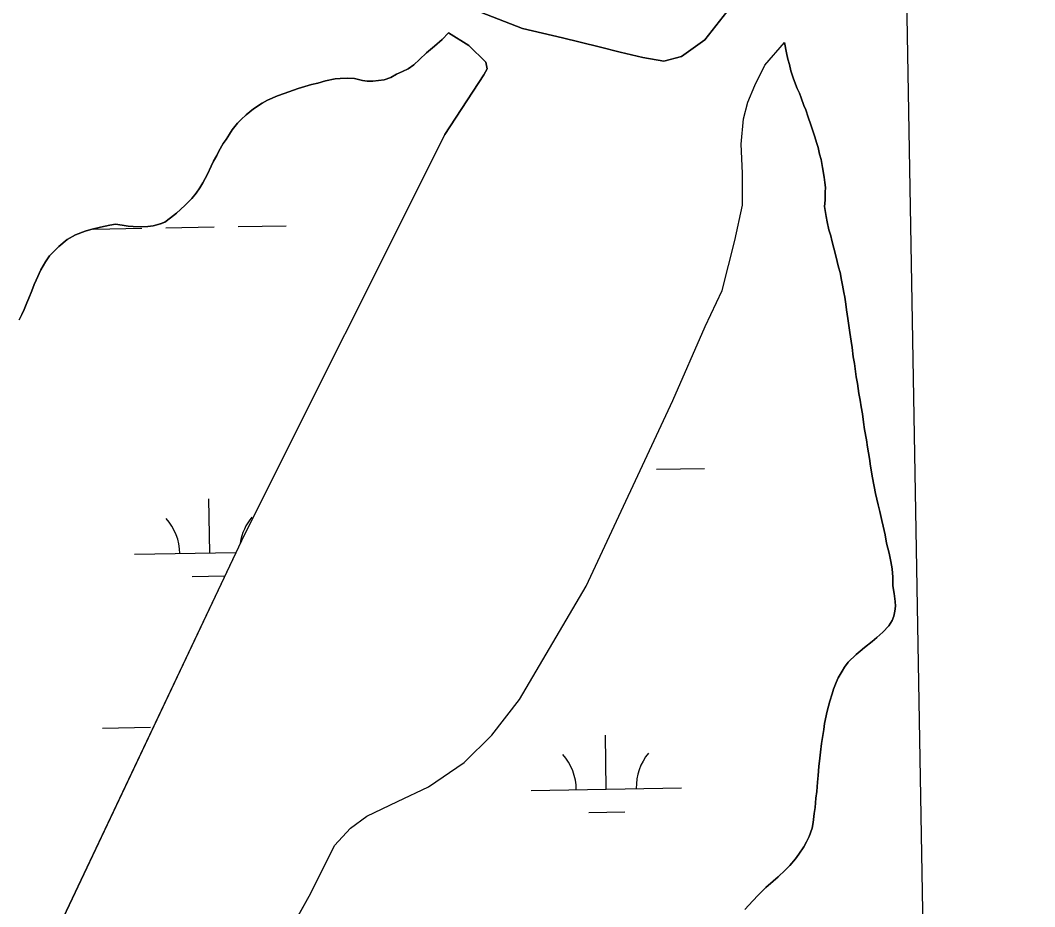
# Model space of a CAD drawing. Extents: x 3887375 to 3925618, y 296674 to 322633.
# Drawn here: x 3922742 to 3923418, y 312290 to 312881 of the extents above; entities that cross this region are included whole.
import ezdxf

# ---------------------------------------------------------------- set-up
doc = ezdxf.new("R2010")
doc.units = 0
for name, color, linetype in [('V-GRID-FRAM', 7, 'Continuous'), ('V-TOPO-SHOR', 7, 'Continuous'), ('V-WETL-SWMP', 7, 'Continuous')]:
    doc.layers.add(name, color=color, linetype=linetype)

msp = doc.modelspace()

# ---------------------------------------------------------------- linework, layer by layer
at = {"layer": 'V-GRID-FRAM'}
msp.add_lwpolyline([(3891343.33, 320285.84), (3923192.81, 320832.52), (3923512.79, 302652.88), (3891647.44, 302105.93), (3891343.33, 320285.84)], dxfattribs=at)
at = {"layer": 'V-TOPO-SHOR'}
for points in [[(3923040.83, 312889.43), (3923076.79, 312875.53), (3923103.35, 312869.25), (3923127.78, 312863.27), (3923141.74, 312859.75), (3923156.92, 312856.23), (3923170.89, 312853.61), (3923182.58, 312856.93), (3923198.1, 312867.98), (3923232.36, 312911.79), (3923243.51, 312922.86)], [(3923027.37, 312872.52), (3923023.24, 312868.1), (3923018.04, 312863.69), (3923012.85, 312859.28), (3923008.11, 312854.87), (3923004.29, 312851.21), (3923000.47, 312848.63), (3922996.8, 312846.8), (3922992.68, 312844.98), (3922989.01, 312842.85), (3922984.58, 312841.34), (3922980.77, 312840.89), (3922977.11, 312840.44), (3922973.14, 312840.45), (3922970.09, 312840.91), (3922964.75, 312842.15), (3922960.18, 312842.46), (3922955.29, 312842.16), (3922951.94, 312841.87), (3922945.53, 312840.51), (3922940.34, 312839.15), (3922936.21, 312838.24), (3922927.36, 312835.51), (3922921.1, 312833.39), (3922918.05, 312832.18), (3922913.62, 312830.66), (3922906.9, 312827.62), (3922903.23, 312825.65), (3922897.58, 312822), (3922892.69, 312818.04), (3922889.33, 312814.85), (3922886.88, 312812.41), (3922883.21, 312807.99), (3922881.52, 312805.1), (3922879.23, 312801.44), (3922877.24, 312798.85), (3922874.48, 312793.67), (3922873.1, 312790.93)], [(3923024.96, 312804.78), (3923051.02, 312844.66), (3923053.15, 312848.6), (3923052.4, 312853.01), (3923040.89, 312864.12), (3923027.37, 312872.52)], [(3923209.64, 312700.97), (3923218.06, 312734.2), (3923223.27, 312757.73), (3923223.17, 312778.98), (3923222.3, 312798.42), (3923223.85, 312815.28), (3923226.91, 312826.35), (3923231.49, 312837.58), (3923238.2, 312851.08), (3923251.32, 312866.24)], [(3923321.97, 312520.22), (3923320.92, 312525.72), (3923320.01, 312529.23), (3923319.25, 312532.43), (3923318.2, 312537.93), (3923316.99, 312543.73), (3923316.08, 312547.55), (3923314.72, 312553.5), (3923313.66, 312558.08), (3923311.85, 312565.56), (3923309.89, 312575.93), (3923308.53, 312583.72), (3923307.78, 312588.91), (3923306.42, 312596.54), (3923305.82, 312601.27), (3923304.62, 312608.29), (3923303.87, 312613.17), (3923303.11, 312618.67), (3923302.36, 312623.4), (3923301.61, 312627.83), (3923300.85, 312632.25), (3923299.8, 312638.81), (3923299.05, 312643.39), (3923297.85, 312652.24), (3923297.09, 312656.67), (3923296.35, 312662.93), (3923295.59, 312667.05), (3923294.69, 312672.85), (3923293.79, 312679.1), (3923293.33, 312682.31), (3923292.59, 312687.96), (3923292.14, 312691.77), (3923291.38, 312696.35), (3923290.78, 312699.55), (3923289.87, 312704.44), (3923289.12, 312707.8), (3923288.21, 312712.83), (3923287.31, 312716.5), (3923286.4, 312720.16), (3923285.04, 312725.65), (3923284.13, 312729.01), (3923282.77, 312734.2), (3923282.01, 312737.41), (3923280.8, 312741.38), (3923279.59, 312746.72), (3923278.99, 312750.23), (3923277.93, 312756.79), (3923278.4, 312761.06), (3923278.41, 312766.4), (3923278.57, 312769.61), (3923278.12, 312772.96), (3923277.67, 312776.47), (3923276.62, 312782.88), (3923275.56, 312788.07), (3923274.66, 312791.74), (3923273.6, 312796.16), (3923272.54, 312799.52), (3923271.48, 312803.18), (3923269.96, 312807.92), (3923268.75, 312811.28), (3923267.08, 312816.32), (3923265.41, 312821.2), (3923264.05, 312824.26), (3923262.23, 312829.29), (3923261.17, 312832.35), (3923259.65, 312835.4), (3923258.58, 312838.3), (3923257.07, 312842.58), (3923255.4, 312847.31), (3923254.49, 312851.43), (3923253.43, 312855.1), (3923252.68, 312859.22), (3923251.32, 312866.24)], [(3923024.96, 312804.78), (3922891.43, 312538.25), (3922743.01, 312224.3), (3922578.92, 311906.35), (3922531.7, 311811.1), (3922511.9, 311764.14), (3922509.65, 311754.29), (3922508.29, 311748.47), (3922506.49, 311744.45), (3922504.24, 311739.98), (3922502, 311737.3), (3922499.31, 311736.85), (3922464.84, 311739.16), (3922391.46, 311754.1), (3922331.51, 311774.82), (3922236.27, 311826.06), (3922100.77, 311897.09), (3921925.48, 311990.14), (3921732.3, 312090.84), (3921597.68, 312149.33), (3921546.69, 312174.06), (3921484.53, 312204.2), (3921425.52, 312243.72)], [(3922873.1, 312790.93), (3922870.96, 312786.97), (3922869.27, 312783.77), (3922866.82, 312778.43), (3922863.76, 312772.64), (3922861.77, 312769.29), (3922859.32, 312765.63), (3922856.41, 312762.28), (3922851.83, 312757.56), (3922846.32, 312752.39), (3922842.35, 312749.35), (3922838.53, 312746.46), (3922835.47, 312745.24), (3922830.74, 312744.03), (3922827.23, 312743.58), (3922822.35, 312743.29), (3922817.47, 312743.45), (3922814.11, 312743.76), (3922810.15, 312744.38), (3922805.57, 312745), (3922801.91, 312744.4), (3922795.65, 312743.19), (3922789.09, 312741.53), (3922785.43, 312740.47), (3922778.86, 312738.04), (3922773.51, 312734.85), (3922767.85, 312730.13), (3922765.26, 312727.54), (3922761.74, 312723.89), (3922758.98, 312719.93), (3922755.77, 312714.6), (3922752.7, 312707.74), (3922751.48, 312704.84), (3922749.94, 312700.72), (3922747.95, 312695.85), (3922746.57, 312692.65), (3922744.73, 312688.23), (3922743.2, 312684.87), (3922741.36, 312681.37)], [(3922821.52, 312095.2), (3922935.68, 312299.09), (3922951.42, 312330.85), (3922962.19, 312342.46), (3922972.95, 312350.5), (3922993.56, 312360.3), (3923014.18, 312370.1), (3923037.94, 312386.17), (3923056.33, 312404.48), (3923074.74, 312428.17), (3923119.22, 312503.73), (3923176.8, 312627.62), (3923198.39, 312676.82), (3923209.64, 312700.97)], [(3923224.9, 312288.23), (3923230.1, 312294.02), (3923233.77, 312297.82), (3923238.81, 312302.85), (3923243.7, 312307.26), (3923247.06, 312310.15), (3923251.65, 312314.57), (3923254.71, 312317.61), (3923258.53, 312322.03), (3923260.68, 312325.07), (3923264.04, 312330.1), (3923265.88, 312333.45), (3923267.72, 312336.96), (3923269.56, 312342.6), (3923270.33, 312346.26), (3923271.11, 312352.21), (3923271.58, 312356.33), (3923272.2, 312362.58), (3923272.67, 312367), (3923273.29, 312373.26), (3923273.6, 312377.53), (3923274.08, 312383.63), (3923274.7, 312389.12), (3923275.16, 312393.09), (3923275.94, 312399.03), (3923277.33, 312408.34), (3923277.8, 312412.3), (3923279.65, 312420.54), (3923280.57, 312423.89), (3923281.49, 312427.25), (3923282.88, 312432.13), (3923283.95, 312435.17), (3923285.64, 312439.6), (3923287.02, 312442.8), (3923289.62, 312447.21), (3923291.15, 312449.8), (3923293.75, 312453.16), (3923298.95, 312458.33), (3923301.55, 312460.46), (3923304.61, 312462.9), (3923309.65, 312466.85), (3923312.71, 312469.59), (3923316.68, 312473.24), (3923320.81, 312477.35), (3923322.95, 312480.86), (3923324.03, 312483.76), (3923324.8, 312487.11), (3923325.26, 312490.47), (3923324.96, 312493.67), (3923324.21, 312498.86), (3923323.46, 312504.05), (3923323.32, 312509.69), (3923322.88, 312515.34), (3923321.97, 312520.22)]]:
    msp.add_lwpolyline(points, dxfattribs=at)
at = {"layer": 'V-WETL-SWMP'}
for p, q in [((3923018.04, 312863.69), (3923023.24, 312868.11)), ((3923023.24, 312868.11), (3923027.37, 312872.52)), ((3923027.37, 312872.52), (3923040.89, 312864.12)), ((3923012.85, 312859.28), (3923018.04, 312863.69)), ((3923040.89, 312864.12), (3923052.4, 312853.01)), ((3923238.2, 312851.08), (3923251.32, 312866.24)), ((3923251.32, 312866.24), (3923252.68, 312859.22)), ((3923004.29, 312851.21), (3923008.11, 312854.87)), ((3923008.11, 312854.87), (3923012.85, 312859.28)), ((3923252.68, 312859.22), (3923253.43, 312855.1)), ((3923253.43, 312855.1), (3923254.49, 312851.43)), ((3922996.8, 312846.8), (3923000.47, 312848.63)), ((3923000.47, 312848.63), (3923004.29, 312851.21)), ((3923053.15, 312848.6), (3923051.02, 312844.66)), ((3923052.4, 312853.01), (3923053.15, 312848.6)), ((3923231.49, 312837.58), (3923238.2, 312851.08)), ((3923254.49, 312851.43), (3923255.4, 312847.31)), ((3923255.4, 312847.31), (3923257.07, 312842.58)), ((3922945.53, 312840.51), (3922951.94, 312841.87)), ((3922951.94, 312841.87), (3922955.29, 312842.16)), ((3922955.29, 312842.16), (3922960.18, 312842.46)), ((3922960.18, 312842.46), (3922964.75, 312842.14)), ((3922964.75, 312842.14), (3922970.09, 312840.91)), ((3922970.09, 312840.91), (3922973.14, 312840.45)), ((3922977.11, 312840.44), (3922980.77, 312840.89)), ((3922980.77, 312840.89), (3922984.58, 312841.34)), ((3922984.58, 312841.34), (3922989.01, 312842.85)), ((3922989.01, 312842.85), (3922992.68, 312844.98)), ((3922992.68, 312844.98), (3922996.8, 312846.8)), ((3923051.02, 312844.66), (3923024.97, 312804.78)), ((3923257.07, 312842.58), (3923258.58, 312838.3)), ((3922921.1, 312833.39), (3922927.36, 312835.51)), ((3922927.36, 312835.51), (3922936.22, 312838.24)), ((3922936.22, 312838.24), (3922940.34, 312839.15)), ((3922940.34, 312839.15), (3922945.53, 312840.51)), ((3922973.14, 312840.45), (3922977.11, 312840.44)), ((3923226.91, 312826.35), (3923231.49, 312837.58)), ((3923258.58, 312838.3), (3923259.65, 312835.4)), ((3923259.65, 312835.4), (3923261.17, 312832.35)), ((3922903.23, 312825.65), (3922906.9, 312827.62)), ((3922906.9, 312827.62), (3922913.62, 312830.66)), ((3922913.62, 312830.66), (3922918.05, 312832.18)), ((3922918.05, 312832.18), (3922921.1, 312833.39)), ((3923261.17, 312832.35), (3923262.23, 312829.29)), ((3923262.23, 312829.29), (3923264.05, 312824.26)), ((3922892.69, 312818.04), (3922897.58, 312822)), ((3922897.58, 312822), (3922903.23, 312825.65)), ((3923223.85, 312815.27), (3923226.91, 312826.35)), ((3923264.05, 312824.26), (3923265.41, 312821.2)), ((3923265.41, 312821.2), (3923267.08, 312816.32)), ((3922886.88, 312812.41), (3922889.33, 312814.85)), ((3922889.33, 312814.85), (3922892.69, 312818.04)), ((3923222.3, 312798.42), (3923223.85, 312815.27)), ((3923267.08, 312816.32), (3923268.75, 312811.28)), ((3922881.53, 312805.1), (3922883.21, 312807.99)), ((3922883.21, 312807.99), (3922886.88, 312812.41)), ((3923268.75, 312811.28), (3923269.96, 312807.92)), ((3923269.96, 312807.92), (3923271.48, 312803.19)), ((3922877.24, 312798.85), (3922879.23, 312801.44)), ((3922879.23, 312801.44), (3922881.53, 312805.1)), ((3923024.97, 312804.78), (3922891.43, 312538.25)), ((3923271.48, 312803.19), (3923272.54, 312799.52)), ((3922873.1, 312790.93), (3922874.48, 312793.67)), ((3922874.48, 312793.67), (3922877.24, 312798.85)), ((3923223.17, 312778.98), (3923222.3, 312798.42)), ((3923272.54, 312799.52), (3923273.6, 312796.16)), ((3923273.6, 312796.16), (3923274.66, 312791.74)), ((3922869.27, 312783.77), (3922870.96, 312786.97)), ((3922870.96, 312786.97), (3922873.1, 312790.93)), ((3923274.66, 312791.74), (3923275.56, 312788.07)), ((3923275.56, 312788.07), (3923276.62, 312782.88)), ((3922866.82, 312778.43), (3922869.27, 312783.77)), ((3923276.62, 312782.88), (3923277.67, 312776.47)), ((3922863.76, 312772.64), (3922866.82, 312778.43)), ((3923223.27, 312757.73), (3923223.17, 312778.98)), ((3923277.67, 312776.47), (3923278.12, 312772.96)), ((3922859.32, 312765.63), (3922861.77, 312769.29)), ((3922861.77, 312769.29), (3922863.76, 312772.64)), ((3923278.12, 312772.96), (3923278.57, 312769.61)), ((3923278.41, 312766.4), (3923278.4, 312761.06)), ((3923278.57, 312769.61), (3923278.41, 312766.4)), ((3922851.83, 312757.56), (3922856.41, 312762.28)), ((3922856.41, 312762.28), (3922859.32, 312765.63)), ((3923278.4, 312761.06), (3923277.94, 312756.79)), ((3922846.32, 312752.39), (3922851.83, 312757.56)), ((3923218.06, 312734.2), (3923223.27, 312757.73)), ((3923277.94, 312756.79), (3923278.99, 312750.23)), ((3922835.48, 312745.24), (3922838.53, 312746.46)), ((3922838.53, 312746.46), (3922842.35, 312749.35)), ((3922842.35, 312749.35), (3922846.32, 312752.39)), ((3923278.99, 312750.23), (3923279.59, 312746.72)), ((3923279.59, 312746.72), (3923280.8, 312741.38)), ((3922778.86, 312738.04), (3922785.42, 312740.47)), ((3922785.42, 312740.47), (3922789.09, 312741.53)), ((3922789.09, 312741.53), (3922795.65, 312743.19)), ((3922791.24, 312741.85), (3922823.24, 312742.4)), ((3922795.65, 312743.19), (3922801.91, 312744.4)), ((3922801.91, 312744.4), (3922805.57, 312745)), ((3922805.57, 312745), (3922810.15, 312744.38)), ((3922810.15, 312744.38), (3922814.11, 312743.76)), ((3922814.11, 312743.76), (3922817.47, 312743.45)), ((3922817.47, 312743.45), (3922822.35, 312743.29)), ((3922822.35, 312743.29), (3922827.23, 312743.58)), ((3922827.23, 312743.58), (3922830.74, 312744.03)), ((3922830.74, 312744.03), (3922835.48, 312745.24)), ((3922839.23, 312742.68), (3922871.23, 312743.23)), ((3922887.23, 312743.5), (3922919.22, 312744.05)), ((3923280.8, 312741.38), (3923282.01, 312737.41)), ((3922767.86, 312730.13), (3922773.51, 312734.85)), ((3922773.51, 312734.85), (3922778.86, 312738.04)), ((3923209.64, 312700.97), (3923218.06, 312734.2)), ((3923282.01, 312737.41), (3923282.77, 312734.2)), ((3923282.77, 312734.2), (3923284.13, 312729.01)), ((3922761.74, 312723.89), (3922765.26, 312727.54)), ((3922765.26, 312727.54), (3922767.86, 312730.13)), ((3923284.13, 312729.01), (3923285.04, 312725.65)), ((3922755.77, 312714.6), (3922758.98, 312719.93)), ((3922758.98, 312719.93), (3922761.74, 312723.89)), ((3923285.04, 312725.65), (3923286.4, 312720.16)), ((3923286.4, 312720.16), (3923287.31, 312716.49)), ((3922752.7, 312707.74), (3922755.77, 312714.6)), ((3923287.31, 312716.49), (3923288.21, 312712.83)), ((3923288.21, 312712.83), (3923289.12, 312707.79)), ((3922751.48, 312704.84), (3922752.7, 312707.74)), ((3923289.12, 312707.79), (3923289.88, 312704.44)), ((3922747.95, 312695.85), (3922749.94, 312700.72)), ((3922749.94, 312700.72), (3922751.48, 312704.84)), ((3923198.39, 312676.82), (3923209.64, 312700.97)), ((3923289.88, 312704.44), (3923290.78, 312699.55)), ((3923290.78, 312699.55), (3923291.38, 312696.35)), ((3922744.73, 312688.23), (3922746.57, 312692.65)), ((3922746.57, 312692.65), (3922747.95, 312695.85)), ((3923291.38, 312696.35), (3923292.14, 312691.77)), ((3922743.2, 312684.87), (3922744.73, 312688.23)), ((3923292.14, 312691.77), (3923292.58, 312687.96)), ((3923292.58, 312687.96), (3923293.34, 312682.31)), ((3922741.36, 312681.37), (3922743.2, 312684.87)), ((3923293.34, 312682.31), (3923293.79, 312679.1)), ((3923293.79, 312679.1), (3923294.69, 312672.85)), ((3923176.79, 312627.62), (3923198.39, 312676.82)), ((3923294.69, 312672.85), (3923295.59, 312667.05)), ((3923295.59, 312667.05), (3923296.35, 312662.93)), ((3923296.35, 312662.93), (3923297.09, 312656.67)), ((3923297.09, 312656.67), (3923297.85, 312652.24)), ((3923297.85, 312652.24), (3923299.05, 312643.39)), ((3923299.05, 312643.39), (3923299.8, 312638.81)), ((3923299.8, 312638.81), (3923300.85, 312632.25)), ((3923300.85, 312632.25), (3923301.61, 312627.83)), ((3923119.22, 312503.73), (3923176.79, 312627.62)), ((3923301.61, 312627.83), (3923302.36, 312623.4)), ((3923302.36, 312623.4), (3923303.11, 312618.67)), ((3923303.11, 312618.67), (3923303.87, 312613.17)), ((3923303.87, 312613.17), (3923304.62, 312608.29)), ((3923304.62, 312608.29), (3923305.82, 312601.27)), ((3923305.82, 312601.27), (3923306.42, 312596.54)), ((3923306.42, 312596.54), (3923307.78, 312588.91)), ((3923307.78, 312588.91), (3923308.53, 312583.72)), ((3923166.04, 312581.76), (3923198.04, 312582.31)), ((3923308.53, 312583.72), (3923309.89, 312575.93)), ((3923309.89, 312575.93), (3923311.85, 312565.56)), ((3923311.85, 312565.56), (3923313.66, 312558.08)), ((3922868.37, 312525.9), (3922867.75, 312561.9)), ((3923313.66, 312558.08), (3923314.72, 312553.5)), ((3923314.72, 312553.5), (3923316.08, 312547.54)), ((3923316.08, 312547.54), (3923316.99, 312543.73)), ((3923316.99, 312543.73), (3923318.2, 312537.93)), ((3922891.43, 312538.25), (3922743.01, 312224.3)), ((3923318.2, 312537.93), (3923319.25, 312532.43)), ((3923319.25, 312532.43), (3923320.01, 312529.23)), ((3922818.37, 312525.04), (3922885.73, 312526.2)), ((3923320.01, 312529.23), (3923320.92, 312525.72)), ((3923320.92, 312525.72), (3923321.97, 312520.22)), ((3923321.97, 312520.22), (3923322.88, 312515.34)), ((3922856.63, 312510.27), (3922878.37, 312510.64)), ((3923322.88, 312515.34), (3923323.32, 312509.69)), ((3923323.32, 312509.69), (3923323.46, 312504.05)), ((3923074.74, 312428.17), (3923119.22, 312503.73)), ((3923323.46, 312504.05), (3923324.21, 312498.86)), ((3923324.21, 312498.86), (3923324.96, 312493.67)), ((3923325.26, 312490.47), (3923324.8, 312487.11)), ((3923324.96, 312493.67), (3923325.26, 312490.47)), ((3923324.03, 312483.76), (3923322.95, 312480.86)), ((3923324.8, 312487.11), (3923324.03, 312483.76)), ((3923320.81, 312477.35), (3923316.68, 312473.24)), ((3923322.95, 312480.86), (3923320.81, 312477.35)), ((3923312.71, 312469.59), (3923309.65, 312466.85)), ((3923316.68, 312473.24), (3923312.71, 312469.59)), ((3923304.61, 312462.9), (3923301.55, 312460.46)), ((3923309.65, 312466.85), (3923304.61, 312462.9)), ((3923298.95, 312458.33), (3923293.75, 312453.16)), ((3923301.55, 312460.46), (3923298.95, 312458.33)), ((3923291.15, 312449.8), (3923289.62, 312447.22)), ((3923293.75, 312453.16), (3923291.15, 312449.8)), ((3923287.02, 312442.8), (3923285.64, 312439.6)), ((3923289.62, 312447.22), (3923287.02, 312442.8)), ((3923283.95, 312435.17), (3923282.88, 312432.13)), ((3923285.64, 312439.6), (3923283.95, 312435.17)), ((3923282.88, 312432.13), (3923281.49, 312427.25)), ((3923056.33, 312404.48), (3923074.74, 312428.17)), ((3923280.57, 312423.89), (3923279.65, 312420.54)), ((3923281.49, 312427.25), (3923280.57, 312423.89)), ((3923279.65, 312420.54), (3923277.8, 312412.3)), ((3922796.95, 312409.23), (3922828.95, 312409.78)), ((3923277.33, 312408.34), (3923275.94, 312399.03)), ((3923277.8, 312412.3), (3923277.33, 312408.34)), ((3923037.94, 312386.17), (3923056.33, 312404.48)), ((3923132.54, 312368.55), (3923131.93, 312404.55)), ((3923275.94, 312399.03), (3923275.16, 312393.09)), ((3923274.7, 312389.12), (3923274.08, 312383.63)), ((3923275.16, 312393.09), (3923274.7, 312389.12)), ((3923014.18, 312370.1), (3923037.94, 312386.17)), ((3923274.08, 312383.63), (3923273.6, 312377.53)), ((3923273.6, 312377.53), (3923273.29, 312373.26)), ((3922993.56, 312360.3), (3923014.18, 312370.1)), ((3923082.55, 312367.69), (3923182.54, 312369.41)), ((3923273.29, 312373.26), (3923272.67, 312367)), ((3923272.2, 312362.58), (3923271.58, 312356.33)), ((3923272.67, 312367), (3923272.2, 312362.58)), ((3922972.95, 312350.5), (3922993.56, 312360.3)), ((3923271.58, 312356.33), (3923271.11, 312352.21)), ((3922962.19, 312342.46), (3922972.95, 312350.5)), ((3923120.81, 312352.92), (3923144.81, 312353.33)), ((3923271.11, 312352.21), (3923270.33, 312346.26)), ((3922951.42, 312330.85), (3922962.19, 312342.46)), ((3923269.56, 312342.6), (3923267.72, 312336.96)), ((3923270.33, 312346.26), (3923269.56, 312342.6)), ((3923267.72, 312336.96), (3923265.88, 312333.45)), ((3922935.68, 312299.09), (3922951.42, 312330.85)), ((3923264.04, 312330.1), (3923260.68, 312325.07)), ((3923265.88, 312333.45), (3923264.04, 312330.1)), ((3923258.53, 312322.03), (3923254.71, 312317.61)), ((3923260.68, 312325.07), (3923258.53, 312322.03)), ((3923251.65, 312314.57), (3923247.06, 312310.15)), ((3923254.71, 312317.61), (3923251.65, 312314.57)), ((3923243.7, 312307.26), (3923238.81, 312302.85)), ((3923247.06, 312310.15), (3923243.7, 312307.26)), ((3923238.81, 312302.85), (3923233.77, 312297.82)), ((3922821.52, 312095.2), (3922935.68, 312299.09)), ((3923230.1, 312294.02), (3923224.9, 312288.23)), ((3923233.77, 312297.82), (3923230.1, 312294.02))]:
    msp.add_line(p, q, dxfattribs=at)
msp.add_lwpolyline([(3923232.36, 312911.79), (3923198.1, 312867.98), (3923182.58, 312856.93), (3923170.89, 312853.61), (3923156.92, 312856.23), (3923141.74, 312859.75), (3923127.78, 312863.27), (3923103.35, 312869.25), (3923076.79, 312875.53), (3923040.83, 312889.43)], dxfattribs=at)
for centre, start, end in [((3922813.12, 312525.43), 0.21154, 41.7552), ((3922923.59, 312527.33), 140.21154, 171.44574), ((3923077.3, 312368.08), 0.21154, 41.7552), ((3923187.77, 312369.97), 140.21154, 181.75519)]:
    msp.add_arc(centre, 35.25, start, end, dxfattribs=at)

doc.saveas('drawing.dxf')
